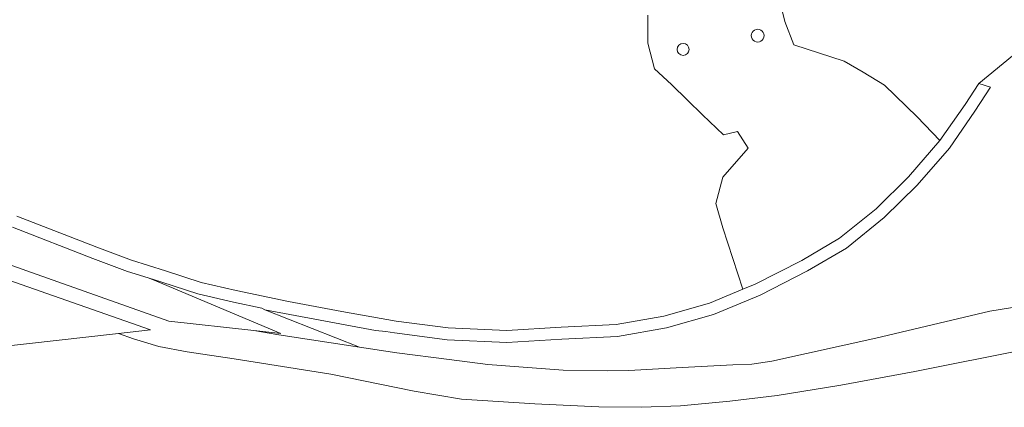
# Model space of a CAD drawing. Extents: x 184422 to 188298, y 343471 to 350189.
# Tile 322 of 513: x 187119 to 187259, y 348381 to 348436. Entities that reach past the tile are written whole.
import ezdxf

# ---------------------------------------------------------------- set-up
doc = ezdxf.new("R2010")
doc.units = 0
for name, color, linetype, lineweight in [('B-WA-GR-BOS_LOOF-GV', 252, 'Continuous', 13), ('B-WA-GR-GRAS-GV', 252, 'Continuous', 13), ('B-WA-GR-GROENVOORZIENING-GV', 252, 'Continuous', 18), ('B-WA-GR-STRUIK-GV', 252, 'Continuous', 13), ('B-WA-GW-TALUD_KRUIN-G', 252, 'Continuous', 18), ('B-WA-KL-ET_HS_LANDELIJK HOOGSPANNINGSNET-GV', 252, 'Continuous', 18), ('B-WA-VH-ONVERHARD-GV', 252, 'Continuous', 18)]:
    doc.layers.add(name, color=color, linetype=linetype, lineweight=lineweight)

msp = doc.modelspace()

# ---------------------------------------------------------------- linework, layer by layer
at = {"layer": 'B-WA-GR-BOS_LOOF-GV', "flags": 128}
msp.add_lwpolyline([(187261.726, 348389.091), (187245.834, 348385.914), (187235.35, 348384.002), (187226.311, 348382.541), (187219.625, 348381.733), (187212.61, 348381.05), (187207.081, 348380.858), (187201.057, 348380.915), (187191.982, 348381.351), (187181.587, 348381.997), (187174.865, 348383.129), (187163.031, 348385.553), (187149.339, 348387.734), (187142.658, 348388.741), (187138.658, 348389.453), (187135.072, 348390.576), (187132.91, 348391.336), (187056.286, 348382.731)], dxfattribs=at)
msp.add_lwpolyline([(187261.726, 348389.091), (187245.834, 348385.914), (187235.35, 348384.002), (187226.311, 348382.541), (187219.625, 348381.733), (187212.61, 348381.05), (187207.081, 348380.858), (187201.057, 348380.915), (187191.982, 348381.351), (187181.587, 348381.997), (187174.865, 348383.129), (187163.031, 348385.553), (187149.339, 348387.734), (187142.658, 348388.741), (187138.658, 348389.453), (187135.072, 348390.576), (187132.91, 348391.336), (187056.286, 348382.731)], dxfattribs=at)
msp.add_lwpolyline([(187261.726, 348389.091), (187245.834, 348385.914), (187235.35, 348384.002), (187226.311, 348382.541), (187219.625, 348381.733), (187212.61, 348381.05), (187207.081, 348380.858), (187201.057, 348380.915), (187191.982, 348381.351), (187181.587, 348381.997), (187174.865, 348383.129), (187163.031, 348385.553), (187149.339, 348387.734), (187142.658, 348388.741), (187138.658, 348389.453), (187135.072, 348390.576), (187132.91, 348391.336), (187056.286, 348382.731)], dxfattribs=at)
at = {"layer": 'B-WA-GR-GRAS-GV', "flags": 128}
for points in [[(187226.604, 348438.877), (187227.408, 348435.551), (187228.696, 348432.223), (187235.853, 348429.941), (187238.517, 348428.344), (187241.547, 348426.527), (187246.2, 348422.043), (187249.417, 348418.656), (187252.97, 348423.771), (187254.921, 348426.769), (187259.681, 348430.674)], [(187226.604, 348438.877), (187227.408, 348435.551), (187228.696, 348432.223), (187235.853, 348429.941), (187238.517, 348428.344), (187241.547, 348426.527), (187246.2, 348422.043), (187249.417, 348418.656), (187252.97, 348423.771), (187254.921, 348426.769), (187259.681, 348430.674)], [(187226.604, 348438.877), (187227.408, 348435.551), (187228.696, 348432.223), (187235.853, 348429.941), (187238.517, 348428.344), (187241.547, 348426.527), (187246.2, 348422.043), (187249.417, 348418.656), (187252.97, 348423.771), (187254.921, 348426.769), (187259.681, 348430.674)], [(187118.529, 348407.966), (187129.876, 348403.539), (187134.77, 348401.724), (187139.614, 348400.222), (187144.655, 348398.571), (187149.602, 348397.412), (187157.061, 348395.833), (187164.585, 348394.433), (187172.315, 348393.077), (187179.675, 348392.119), (187187.982, 348391.734), (187195.692, 348392.211), (187203.501, 348392.583), (187210.27, 348393.776), (187216.724, 348395.641), (187221.46, 348397.587), (187218.646, 348406.319), (187217.628, 348409.724), (187218.646, 348413.483), (187222.231, 348417.609), (187220.726, 348419.953), (187218.735, 348419.467), (187215.765, 348422.311), (187213.596, 348424.39), (187211.339, 348426.601), (187208.949, 348428.856), (187207.975, 348432.495), (187207.975, 348436.425)], [(187118.529, 348407.966), (187129.876, 348403.539), (187134.77, 348401.724), (187139.614, 348400.222), (187144.655, 348398.571), (187149.602, 348397.412), (187157.061, 348395.833), (187164.585, 348394.433), (187172.315, 348393.077), (187179.675, 348392.119), (187187.982, 348391.734), (187195.692, 348392.211), (187203.501, 348392.583), (187210.27, 348393.776), (187216.724, 348395.641), (187221.46, 348397.587), (187218.646, 348406.319), (187217.628, 348409.724), (187218.646, 348413.483), (187222.231, 348417.609), (187220.726, 348419.953), (187218.735, 348419.467), (187215.765, 348422.311), (187213.596, 348424.39), (187211.339, 348426.601), (187208.949, 348428.856), (187207.975, 348432.495), (187207.975, 348436.425)], [(187118.529, 348407.966), (187129.876, 348403.539), (187134.77, 348401.724), (187139.614, 348400.222), (187144.655, 348398.571), (187149.602, 348397.412), (187157.061, 348395.833), (187164.585, 348394.433), (187172.315, 348393.077), (187179.675, 348392.119), (187187.982, 348391.734), (187195.692, 348392.211), (187203.501, 348392.583), (187210.27, 348393.776), (187216.724, 348395.641), (187221.46, 348397.587), (187218.646, 348406.319), (187217.628, 348409.724), (187218.646, 348413.483), (187222.231, 348417.609), (187220.726, 348419.953), (187218.735, 348419.467), (187215.765, 348422.311), (187213.596, 348424.39), (187211.339, 348426.601), (187208.949, 348428.856), (187207.975, 348432.495), (187207.975, 348436.425)], [(187259.681, 348430.674), (187254.921, 348426.769), (187256.591, 348426.218), (187255.892, 348425.144), (187254.381, 348422.822), (187250.761, 348417.611), (187246.205, 348412.363), (187241.512, 348407.739), (187236.162, 348403.417), (187230.638, 348400.197), (187223.93, 348396.763), (187217.285, 348394.034), (187210.655, 348392.118), (187203.689, 348390.89), (187195.785, 348390.514), (187187.996, 348390.031), (187179.526, 348390.424), (187172.058, 348391.396), (187170.835, 348391.61), (187169.356, 348391.728), (187153.663, 348394.696)], [(187259.681, 348430.674), (187254.921, 348426.769), (187256.591, 348426.218), (187255.892, 348425.144), (187254.381, 348422.822), (187250.761, 348417.611), (187246.205, 348412.363), (187241.512, 348407.739), (187236.162, 348403.417), (187230.638, 348400.197), (187223.93, 348396.763), (187217.285, 348394.034), (187210.655, 348392.118), (187203.689, 348390.89), (187195.785, 348390.514), (187187.996, 348390.031), (187179.526, 348390.424), (187172.058, 348391.396), (187170.835, 348391.61), (187169.356, 348391.728), (187153.663, 348394.696)], [(187259.681, 348430.674), (187254.921, 348426.769), (187256.591, 348426.218), (187255.892, 348425.144), (187254.381, 348422.822), (187250.761, 348417.611), (187246.205, 348412.363), (187241.512, 348407.739), (187236.162, 348403.417), (187230.638, 348400.197), (187223.93, 348396.763), (187217.285, 348394.034), (187210.655, 348392.118), (187203.689, 348390.89), (187195.785, 348390.514), (187187.996, 348390.031), (187179.526, 348390.424), (187172.058, 348391.396), (187170.835, 348391.61), (187169.356, 348391.728), (187153.663, 348394.696)], [(187153.663, 348394.696), (187167.108, 348389.383), (187172.389, 348388.589), (187179.825, 348387.643), (187185.298, 348386.946), (187195.982, 348386.134), (187202.252, 348386.036), (187205.305, 348386.069), (187212.857, 348386.503), (187220.036, 348386.897), (187222.718, 348386.972), (187225.566, 348387.377), (187230.478, 348388.479), (187240.303, 348390.64), (187256.486, 348394.49), (187270.271, 348396.682), (187283.687, 348399.535), (187289.962, 348400.88), (187312.304, 348406.478), (187312.624, 348408.13), (187322.418, 348411.563), (187335.012, 348415.862)], [(187153.663, 348394.696), (187167.108, 348389.383), (187172.389, 348388.589), (187179.825, 348387.643), (187185.298, 348386.946), (187195.982, 348386.134), (187202.252, 348386.036), (187205.305, 348386.069), (187212.857, 348386.503), (187220.036, 348386.897), (187222.718, 348386.972), (187225.566, 348387.377), (187230.478, 348388.479), (187240.303, 348390.64), (187256.486, 348394.49), (187270.271, 348396.682), (187283.687, 348399.535), (187289.962, 348400.88), (187312.304, 348406.478), (187312.624, 348408.13), (187322.418, 348411.563), (187335.012, 348415.862)], [(187153.663, 348394.696), (187167.108, 348389.383), (187172.389, 348388.589), (187179.825, 348387.643), (187185.298, 348386.946), (187195.982, 348386.134), (187202.252, 348386.036), (187205.305, 348386.069), (187212.857, 348386.503), (187220.036, 348386.897), (187222.718, 348386.972), (187225.566, 348387.377), (187230.478, 348388.479), (187240.303, 348390.64), (187256.486, 348394.49), (187270.271, 348396.682), (187283.687, 348399.535), (187289.962, 348400.88), (187312.304, 348406.478), (187312.624, 348408.13), (187322.418, 348411.563), (187335.012, 348415.862)], [(187056.286, 348382.731), (187132.91, 348391.336), (187137.479, 348391.849), (187070.514, 348415.287)], [(187056.286, 348382.731), (187132.91, 348391.336), (187137.479, 348391.849), (187070.514, 348415.287)], [(187056.286, 348382.731), (187132.91, 348391.336), (187137.479, 348391.849), (187070.514, 348415.287)], [(187070.514, 348415.287), (187137.479, 348391.849), (187132.91, 348391.336), (187135.072, 348390.576), (187138.658, 348389.453), (187142.658, 348388.741), (187149.339, 348387.734), (187163.031, 348385.553), (187174.865, 348383.129), (187181.587, 348381.997), (187191.982, 348381.351), (187201.057, 348380.915), (187207.081, 348380.858), (187212.61, 348381.05), (187219.625, 348381.733), (187226.311, 348382.541), (187235.35, 348384.002), (187245.834, 348385.914), (187261.726, 348389.091)], [(187070.514, 348415.287), (187137.479, 348391.849), (187132.91, 348391.336), (187135.072, 348390.576), (187138.658, 348389.453), (187142.658, 348388.741), (187149.339, 348387.734), (187163.031, 348385.553), (187174.865, 348383.129), (187181.587, 348381.997), (187191.982, 348381.351), (187201.057, 348380.915), (187207.081, 348380.858), (187212.61, 348381.05), (187219.625, 348381.733), (187226.311, 348382.541), (187235.35, 348384.002), (187245.834, 348385.914), (187261.726, 348389.091)], [(187070.514, 348415.287), (187137.479, 348391.849), (187132.91, 348391.336), (187135.072, 348390.576), (187138.658, 348389.453), (187142.658, 348388.741), (187149.339, 348387.734), (187163.031, 348385.553), (187174.865, 348383.129), (187181.587, 348381.997), (187191.982, 348381.351), (187201.057, 348380.915), (187207.081, 348380.858), (187212.61, 348381.05), (187219.625, 348381.733), (187226.311, 348382.541), (187235.35, 348384.002), (187245.834, 348385.914), (187261.726, 348389.091)], [(187086.083, 348412.24), (187120.603, 348399.972), (187140.058, 348393.058), (187152.14, 348391.749), (187155.933, 348391.338), (187138.339, 348398.746), (187137.12, 348399.215), (187134.223, 348400.114), (187129.271, 348401.95), (187117.886, 348406.392)], [(187270.271, 348396.682), (187256.486, 348394.49), (187240.303, 348390.64), (187230.478, 348388.479), (187225.566, 348387.377), (187222.718, 348386.972), (187220.036, 348386.897), (187212.857, 348386.503), (187205.305, 348386.069), (187202.252, 348386.036), (187195.982, 348386.134), (187185.298, 348386.946), (187179.825, 348387.643), (187172.389, 348388.589), (187167.108, 348389.383), (187155.645, 348391.108), (187152.14, 348391.749), (187140.058, 348393.058), (187120.603, 348399.972), (187086.083, 348412.24)], [(187086.083, 348412.24), (187120.603, 348399.972), (187140.058, 348393.058), (187152.14, 348391.749), (187155.933, 348391.338), (187138.339, 348398.746), (187137.12, 348399.215), (187134.223, 348400.114), (187129.271, 348401.95), (187117.886, 348406.392)], [(187270.271, 348396.682), (187256.486, 348394.49), (187240.303, 348390.64), (187230.478, 348388.479), (187225.566, 348387.377), (187222.718, 348386.972), (187220.036, 348386.897), (187212.857, 348386.503), (187205.305, 348386.069), (187202.252, 348386.036), (187195.982, 348386.134), (187185.298, 348386.946), (187179.825, 348387.643), (187172.389, 348388.589), (187167.108, 348389.383), (187155.645, 348391.108), (187152.14, 348391.749), (187140.058, 348393.058), (187120.603, 348399.972), (187086.083, 348412.24)], [(187086.083, 348412.24), (187120.603, 348399.972), (187140.058, 348393.058), (187152.14, 348391.749), (187155.933, 348391.338), (187138.339, 348398.746), (187137.12, 348399.215), (187134.223, 348400.114), (187129.271, 348401.95), (187117.886, 348406.392)], [(187270.271, 348396.682), (187256.486, 348394.49), (187240.303, 348390.64), (187230.478, 348388.479), (187225.566, 348387.377), (187222.718, 348386.972), (187220.036, 348386.897), (187212.857, 348386.503), (187205.305, 348386.069), (187202.252, 348386.036), (187195.982, 348386.134), (187185.298, 348386.946), (187179.825, 348387.643), (187172.389, 348388.589), (187167.108, 348389.383), (187155.645, 348391.108), (187152.14, 348391.749), (187140.058, 348393.058), (187120.603, 348399.972), (187086.083, 348412.24)]]:
    msp.add_lwpolyline(points, dxfattribs=at)
at = {"layer": 'B-WA-GR-GROENVOORZIENING-GV', "flags": 128}
msp.add_lwpolyline([(187207.975, 348436.425), (187207.975, 348432.495), (187208.949, 348428.856), (187211.339, 348426.601), (187213.596, 348424.39), (187215.765, 348422.311), (187218.735, 348419.467), (187220.726, 348419.953), (187222.231, 348417.609), (187218.646, 348413.483), (187217.628, 348409.724), (187218.646, 348406.319), (187221.46, 348397.587), (187223.219, 348398.309), (187229.822, 348401.689), (187235.194, 348404.821), (187240.379, 348409.009), (187244.965, 348413.527), (187249.417, 348418.656), (187246.2, 348422.043), (187241.547, 348426.527), (187238.517, 348428.344), (187235.853, 348429.941), (187228.696, 348432.223), (187227.408, 348435.551), (187226.604, 348438.877)], dxfattribs=at)
msp.add_lwpolyline([(187207.975, 348436.425), (187207.975, 348432.495), (187208.949, 348428.856), (187211.339, 348426.601), (187213.596, 348424.39), (187215.765, 348422.311), (187218.735, 348419.467), (187220.726, 348419.953), (187222.231, 348417.609), (187218.646, 348413.483), (187217.628, 348409.724), (187218.646, 348406.319), (187221.46, 348397.587), (187223.219, 348398.309), (187229.822, 348401.689), (187235.194, 348404.821), (187240.379, 348409.009), (187244.965, 348413.527), (187249.417, 348418.656), (187246.2, 348422.043), (187241.547, 348426.527), (187238.517, 348428.344), (187235.853, 348429.941), (187228.696, 348432.223), (187227.408, 348435.551), (187226.604, 348438.877)], dxfattribs=at)
msp.add_lwpolyline([(187207.975, 348436.425), (187207.975, 348432.495), (187208.949, 348428.856), (187211.339, 348426.601), (187213.596, 348424.39), (187215.765, 348422.311), (187218.735, 348419.467), (187220.726, 348419.953), (187222.231, 348417.609), (187218.646, 348413.483), (187217.628, 348409.724), (187218.646, 348406.319), (187221.46, 348397.587), (187223.219, 348398.309), (187229.822, 348401.689), (187235.194, 348404.821), (187240.379, 348409.009), (187244.965, 348413.527), (187249.417, 348418.656), (187246.2, 348422.043), (187241.547, 348426.527), (187238.517, 348428.344), (187235.853, 348429.941), (187228.696, 348432.223), (187227.408, 348435.551), (187226.604, 348438.877)], dxfattribs=at)
at = {"layer": 'B-WA-GR-GROENVOORZIENING-GV'}
for points in [[(187222.665, 348433.54, -1.0005493), (187224.486, 348433.54)], [(187222.665, 348433.54, -1.0005493), (187224.486, 348433.54)], [(187222.665, 348433.54, -1.0005493), (187224.486, 348433.54)], [(187224.486, 348433.54, -1.0005493), (187222.665, 348433.54)], [(187224.486, 348433.54, -1.0005493), (187222.665, 348433.54)], [(187224.486, 348433.54, -1.0005493), (187222.665, 348433.54)], [(187212.14, 348431.591, -1), (187213.844, 348431.591)], [(187212.14, 348431.591, -1), (187213.844, 348431.591)], [(187212.14, 348431.591, -1), (187213.844, 348431.591)], [(187213.844, 348431.591, -1), (187212.14, 348431.591)], [(187213.844, 348431.591, -1), (187212.14, 348431.591)], [(187213.844, 348431.591, -1), (187212.14, 348431.591)]]:
    msp.add_lwpolyline(points, format="xyb", dxfattribs=at)
at = {"layer": 'B-WA-GR-STRUIK-GV', "flags": 128}
msp.add_lwpolyline([(187152.14, 348391.749), (187155.645, 348391.108), (187167.108, 348389.383), (187153.663, 348394.696), (187153.238, 348394.904), (187149.232, 348395.753), (187144.196, 348396.932), (187139.097, 348398.602), (187137.12, 348399.215), (187138.339, 348398.746), (187155.933, 348391.338)], close=True, dxfattribs=at)
msp.add_lwpolyline([(187152.14, 348391.749), (187155.645, 348391.108), (187167.108, 348389.383), (187153.663, 348394.696), (187153.238, 348394.904), (187149.232, 348395.753), (187144.196, 348396.932), (187139.097, 348398.602), (187137.12, 348399.215), (187138.339, 348398.746), (187155.933, 348391.338)], close=True, dxfattribs=at)
msp.add_lwpolyline([(187152.14, 348391.749), (187155.645, 348391.108), (187167.108, 348389.383), (187153.663, 348394.696), (187153.238, 348394.904), (187149.232, 348395.753), (187144.196, 348396.932), (187139.097, 348398.602), (187137.12, 348399.215), (187138.339, 348398.746), (187155.933, 348391.338)], close=True, dxfattribs=at)
at = {"layer": 'B-WA-GW-TALUD_KRUIN-G', "flags": 128}
msp.add_lwpolyline([(187132.91, 348391.336), (187135.072, 348390.576), (187138.658, 348389.453), (187142.658, 348388.741), (187149.339, 348387.734), (187163.031, 348385.553), (187174.865, 348383.129), (187181.587, 348381.997), (187191.982, 348381.351), (187201.057, 348380.915), (187207.081, 348380.858), (187212.61, 348381.05), (187219.625, 348381.733), (187226.311, 348382.541), (187235.35, 348384.002), (187245.834, 348385.914), (187261.726, 348389.091), (187277.247, 348392.351), (187285.379, 348394.021), (187292.232, 348395.694), (187303.669, 348399.006), (187309.39, 348400.94)], dxfattribs=at)
msp.add_lwpolyline([(187132.91, 348391.336), (187135.072, 348390.576), (187138.658, 348389.453), (187142.658, 348388.741), (187149.339, 348387.734), (187163.031, 348385.553), (187174.865, 348383.129), (187181.587, 348381.997), (187191.982, 348381.351), (187201.057, 348380.915), (187207.081, 348380.858), (187212.61, 348381.05), (187219.625, 348381.733), (187226.311, 348382.541), (187235.35, 348384.002), (187245.834, 348385.914), (187261.726, 348389.091), (187277.247, 348392.351), (187285.379, 348394.021), (187292.232, 348395.694), (187303.669, 348399.006), (187309.39, 348400.94)], dxfattribs=at)
msp.add_lwpolyline([(187132.91, 348391.336), (187135.072, 348390.576), (187138.658, 348389.453), (187142.658, 348388.741), (187149.339, 348387.734), (187163.031, 348385.553), (187174.865, 348383.129), (187181.587, 348381.997), (187191.982, 348381.351), (187201.057, 348380.915), (187207.081, 348380.858), (187212.61, 348381.05), (187219.625, 348381.733), (187226.311, 348382.541), (187235.35, 348384.002), (187245.834, 348385.914), (187261.726, 348389.091), (187277.247, 348392.351), (187285.379, 348394.021), (187292.232, 348395.694), (187303.669, 348399.006), (187309.39, 348400.94)], dxfattribs=at)
at = {"layer": 'B-WA-KL-ET_HS_LANDELIJK HOOGSPANNINGSNET-GV'}
for points in [[(187224.486, 348433.54, 1.0005493), (187222.665, 348433.54)], [(187224.486, 348433.54, 1.0005493), (187222.665, 348433.54)], [(187224.486, 348433.54, 1.0005493), (187222.665, 348433.54)], [(187222.665, 348433.54, 1.0005493), (187224.486, 348433.54)], [(187222.665, 348433.54, 1.0005493), (187224.486, 348433.54)], [(187222.665, 348433.54, 1.0005493), (187224.486, 348433.54)], [(187213.844, 348431.591, 1), (187212.14, 348431.591)], [(187213.844, 348431.591, 1), (187212.14, 348431.591)], [(187213.844, 348431.591, 1), (187212.14, 348431.591)], [(187212.14, 348431.591, 1), (187213.844, 348431.591)], [(187212.14, 348431.591, 1), (187213.844, 348431.591)], [(187212.14, 348431.591, 1), (187213.844, 348431.591)]]:
    msp.add_lwpolyline(points, format="xyb", dxfattribs=at)
at = {"layer": 'B-WA-VH-ONVERHARD-GV', "flags": 128}
msp.add_lwpolyline([(187117.886, 348406.392), (187129.271, 348401.95), (187134.223, 348400.114), (187137.12, 348399.215), (187139.097, 348398.602), (187144.196, 348396.932), (187149.232, 348395.753), (187153.238, 348394.904), (187153.663, 348394.696), (187169.356, 348391.728), (187170.835, 348391.61), (187172.058, 348391.396), (187179.526, 348390.424), (187187.996, 348390.031), (187195.785, 348390.514), (187203.689, 348390.89), (187210.655, 348392.118), (187217.285, 348394.034), (187223.93, 348396.763), (187230.638, 348400.197), (187236.162, 348403.417), (187241.512, 348407.739), (187246.205, 348412.363), (187250.761, 348417.611), (187254.381, 348422.822), (187255.892, 348425.144), (187256.591, 348426.218), (187254.921, 348426.769), (187252.97, 348423.771), (187249.417, 348418.656), (187244.965, 348413.527), (187240.379, 348409.009), (187235.194, 348404.821), (187229.822, 348401.689), (187223.219, 348398.309), (187221.46, 348397.587), (187216.724, 348395.641), (187210.27, 348393.776), (187203.501, 348392.583), (187195.692, 348392.211), (187187.982, 348391.734), (187179.675, 348392.119), (187172.315, 348393.077), (187164.585, 348394.433), (187157.061, 348395.833), (187149.602, 348397.412), (187144.655, 348398.571), (187139.614, 348400.222), (187134.77, 348401.724), (187129.876, 348403.539), (187118.529, 348407.966)], dxfattribs=at)
msp.add_lwpolyline([(187117.886, 348406.392), (187129.271, 348401.95), (187134.223, 348400.114), (187137.12, 348399.215), (187139.097, 348398.602), (187144.196, 348396.932), (187149.232, 348395.753), (187153.238, 348394.904), (187153.663, 348394.696), (187169.356, 348391.728), (187170.835, 348391.61), (187172.058, 348391.396), (187179.526, 348390.424), (187187.996, 348390.031), (187195.785, 348390.514), (187203.689, 348390.89), (187210.655, 348392.118), (187217.285, 348394.034), (187223.93, 348396.763), (187230.638, 348400.197), (187236.162, 348403.417), (187241.512, 348407.739), (187246.205, 348412.363), (187250.761, 348417.611), (187254.381, 348422.822), (187255.892, 348425.144), (187256.591, 348426.218), (187254.921, 348426.769), (187252.97, 348423.771), (187249.417, 348418.656), (187244.965, 348413.527), (187240.379, 348409.009), (187235.194, 348404.821), (187229.822, 348401.689), (187223.219, 348398.309), (187221.46, 348397.587), (187216.724, 348395.641), (187210.27, 348393.776), (187203.501, 348392.583), (187195.692, 348392.211), (187187.982, 348391.734), (187179.675, 348392.119), (187172.315, 348393.077), (187164.585, 348394.433), (187157.061, 348395.833), (187149.602, 348397.412), (187144.655, 348398.571), (187139.614, 348400.222), (187134.77, 348401.724), (187129.876, 348403.539), (187118.529, 348407.966)], dxfattribs=at)
msp.add_lwpolyline([(187117.886, 348406.392), (187129.271, 348401.95), (187134.223, 348400.114), (187137.12, 348399.215), (187139.097, 348398.602), (187144.196, 348396.932), (187149.232, 348395.753), (187153.238, 348394.904), (187153.663, 348394.696), (187169.356, 348391.728), (187170.835, 348391.61), (187172.058, 348391.396), (187179.526, 348390.424), (187187.996, 348390.031), (187195.785, 348390.514), (187203.689, 348390.89), (187210.655, 348392.118), (187217.285, 348394.034), (187223.93, 348396.763), (187230.638, 348400.197), (187236.162, 348403.417), (187241.512, 348407.739), (187246.205, 348412.363), (187250.761, 348417.611), (187254.381, 348422.822), (187255.892, 348425.144), (187256.591, 348426.218), (187254.921, 348426.769), (187252.97, 348423.771), (187249.417, 348418.656), (187244.965, 348413.527), (187240.379, 348409.009), (187235.194, 348404.821), (187229.822, 348401.689), (187223.219, 348398.309), (187221.46, 348397.587), (187216.724, 348395.641), (187210.27, 348393.776), (187203.501, 348392.583), (187195.692, 348392.211), (187187.982, 348391.734), (187179.675, 348392.119), (187172.315, 348393.077), (187164.585, 348394.433), (187157.061, 348395.833), (187149.602, 348397.412), (187144.655, 348398.571), (187139.614, 348400.222), (187134.77, 348401.724), (187129.876, 348403.539), (187118.529, 348407.966)], dxfattribs=at)

doc.saveas('drawing.dxf')
